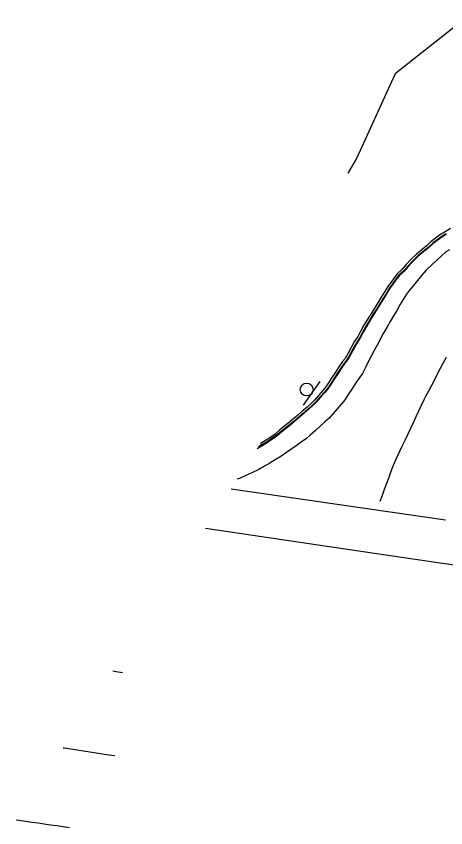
# Model space of a CAD drawing. Extents: x 1901471 to 1963503, y 756461 to 799997.
# Drawn here: x 1939838 to 1939905.4, y 780589.9 to 780717.4 of the extents above; entities that cross this region are included whole.
import ezdxf

# ---------------------------------------------------------------- set-up
doc = ezdxf.new("R2010")
doc.units = 0
for name, color, linetype in [('RD_EX_Bldg', 7, 'Continuous'), ('RD_EX_BldgApp', 7, 'Continuous'), ('RD_EX_Conc', 7, 'Continuous'), ('RD_EX_Road', 7, 'Continuous'), ('RD_EX_VEG', 7, 'Continuous')]:
    doc.layers.add(name, color=color, linetype=linetype)

# ---------------------------------------------------------------- blocks, each defined once
blk = doc.blocks.new('SIGN')
at = {"layer": 'RD_EX_BldgApp'}
blk.add_line((-4.52, -2.02), (4.48, -2.02), dxfattribs=at)
blk.add_circle((0, 0), 2, dxfattribs=at)

msp = doc.modelspace()

# ---------------------------------------------------------------- linework, layer by layer
at = {"layer": 'RD_EX_Conc'}
for points in [[(1939906.18, 780684.04), (1939905.32, 780683.53), (1939904.48, 780683), (1939903.17, 780682.03), (1939902.44, 780681.34), (1939901.67, 780680.71), (1939900.88, 780680.09), (1939899.91, 780679.12), (1939899.22, 780678.39), (1939898.56, 780677.63), (1939897.81, 780676.96), (1939897.21, 780676.16), (1939896.33, 780674.97), (1939895.82, 780674.11), (1939895.3, 780673.26), (1939894.77, 780672.41), (1939894.23, 780671.57), (1939893.71, 780670.72), (1939893.18, 780669.87), (1939892.58, 780668.86), (1939892.08, 780667.99), (1939891.62, 780667.1), (1939891.08, 780666.26), (1939890.59, 780665.39), (1939890.12, 780664.5), (1939889.62, 780663.64), (1939889.23, 780663.15), (1939888.65, 780662.33), (1939888.1, 780661.5), (1939887.55, 780660.66), (1939887.02, 780659.82), (1939886.47, 780658.98), (1939886.11, 780658.6), (1939885.45, 780657.85), (1939884.8, 780657.1), (1939884.4, 780656.68), (1939883.65, 780656.01), (1939882.89, 780655.36), (1939882.13, 780654.71), (1939881.39, 780654.04), (1939880.95, 780653.71), (1939880.17, 780653.08), (1939879.4, 780652.44), (1939878.64, 780651.77), (1939877.83, 780651.2), (1939877.24, 780650.8), (1939876.37, 780650.3), (1939876.35, 780650.29)], [(1939905.54, 780683.15), (1939904.69, 780682.62), (1939903.47, 780681.71), (1939902.74, 780681.02), (1939901.96, 780680.39), (1939901.18, 780679.77), (1939900.24, 780678.84), (1939899.56, 780678.11), (1939898.9, 780677.36), (1939898.15, 780676.68), (1939897.54, 780675.88), (1939896.71, 780674.75), (1939896.2, 780673.89), (1939895.67, 780673.04), (1939895.15, 780672.19), (1939894.61, 780671.35), (1939894.08, 780670.5), (1939893.56, 780669.65), (1939892.97, 780668.66), (1939892.47, 780667.79), (1939892.01, 780666.9), (1939891.47, 780666.06), (1939890.98, 780665.18), (1939890.51, 780664.3), (1939890, 780663.44), (1939889.59, 780662.91), (1939889.01, 780662.09), (1939888.47, 780661.25), (1939887.91, 780660.42), (1939887.39, 780659.57), (1939886.83, 780658.74), (1939886.44, 780658.31), (1939885.78, 780657.56), (1939885.13, 780656.81), (1939884.69, 780656.35), (1939883.95, 780655.68), (1939883.18, 780655.04), (1939882.42, 780654.39), (1939881.68, 780653.72), (1939881.2, 780653.35), (1939880.43, 780652.72), (1939879.65, 780652.08), (1939878.9, 780651.42), (1939878.08, 780650.84), (1939877.46, 780650.43), (1939876.59, 780649.94), (1939875.82, 780649.47)], [(1939905.5, 780683.22), (1939904.65, 780682.69), (1939903.41, 780681.77), (1939902.68, 780681.08), (1939901.91, 780680.45), (1939901.12, 780679.83), (1939900.18, 780678.89), (1939899.49, 780678.16), (1939898.84, 780677.41), (1939898.09, 780676.73), (1939897.48, 780675.94), (1939896.64, 780674.79), (1939896.13, 780673.93), (1939895.6, 780673.08), (1939895.08, 780672.23), (1939894.54, 780671.39), (1939894.01, 780670.54), (1939893.49, 780669.69), (1939892.9, 780668.69), (1939892.4, 780667.83), (1939891.94, 780666.94), (1939891.4, 780666.1), (1939890.91, 780665.22), (1939890.44, 780664.34), (1939889.93, 780663.48), (1939889.52, 780662.95), (1939888.94, 780662.14), (1939888.4, 780661.3), (1939887.85, 780660.47), (1939887.32, 780659.62), (1939886.76, 780658.79), (1939886.38, 780658.37), (1939885.72, 780657.61), (1939885.06, 780656.86), (1939884.63, 780656.41), (1939883.89, 780655.74), (1939883.13, 780655.1), (1939882.37, 780654.45), (1939881.63, 780653.78), (1939881.16, 780653.42), (1939880.36, 780652.82), (1939879.58, 780652.18), (1939878.81, 780651.55), (1939877.99, 780650.97), (1939877.38, 780650.57), (1939876.51, 780650.07), (1939876.01, 780649.77)]]:
    msp.add_lwpolyline(points, dxfattribs=at)
at = {"layer": 'RD_EX_Road'}
for points in [[(1939906.01, 780680.72), (1939905.43, 780680.38), (1939904.7, 780679.7), (1939903.97, 780679.02), (1939903.24, 780678.33), (1939902.51, 780677.65), (1939902.29, 780677.44), (1939901.65, 780676.67), (1939901.02, 780675.89), (1939900.38, 780675.12), (1939899.75, 780674.35), (1939899.27, 780673.77), (1939898.76, 780672.91), (1939898.25, 780672.05), (1939897.75, 780671.19), (1939897.24, 780670.33), (1939896.73, 780669.47), (1939896.22, 780668.61), (1939895.71, 780667.75), (1939895.58, 780667.53), (1939895.12, 780666.65), (1939894.66, 780665.76), (1939894.2, 780664.88), (1939893.73, 780663.99), (1939893.27, 780663.1), (1939892.81, 780662.22), (1939892.34, 780661.31), (1939891.78, 780660.48), (1939891.23, 780659.64), (1939890.68, 780658.81), (1939890.12, 780657.98), (1939889.57, 780657.15), (1939889.4, 780656.89), (1939888.74, 780656.14), (1939888.08, 780655.39), (1939887.43, 780654.63), (1939887.13, 780654.29), (1939886.39, 780653.62), (1939885.65, 780652.95), (1939884.91, 780652.28), (1939884.16, 780651.61), (1939883.56, 780651.06), (1939882.74, 780650.48), (1939881.92, 780649.91), (1939881.11, 780649.33), (1939880.29, 780648.76), (1939879.54, 780648.23), (1939878.67, 780647.73), (1939877.81, 780647.22), (1939876.95, 780646.72), (1939876.08, 780646.22), (1939875.87, 780646.09), (1939874.96, 780645.68), (1939874.05, 780645.27), (1939873.14, 780644.86), (1939872.7, 780644.66)], [(1939895.14, 780641.23), (1939895.49, 780642.17), (1939895.84, 780643.11), (1939896.19, 780644.04), (1939896.54, 780644.98), (1939896.88, 780645.92), (1939897.23, 780646.86), (1939897.39, 780647.27), (1939897.81, 780648.18), (1939898.24, 780649.08), (1939898.66, 780649.98), (1939899.09, 780650.89), (1939899.51, 780651.79), (1939899.94, 780652.7), (1939900.36, 780653.6), (1939900.79, 780654.51), (1939901.22, 780655.41), (1939901.64, 780656.32), (1939902.07, 780657.22), (1939902.29, 780657.7), (1939902.76, 780658.58), (1939903.23, 780659.46), (1939903.7, 780660.34), (1939904.16, 780661.23), (1939904.63, 780662.11), (1939905.1, 780662.99), (1939905.57, 780663.87)], [(1939871.75, 780643.19), (1939905.4, 780638.29)], [(1939949.23, 780624.95), (1939897.08, 780632.6), (1939867.69, 780636.94)], [(1939854.69, 780614.27), (1939853.7, 780614.42), (1939853.15, 780614.51)], [(1939853.49, 780601.2), (1939852.5, 780601.35), (1939851.51, 780601.5), (1939850.52, 780601.65), (1939849.53, 780601.8), (1939848.55, 780601.95), (1939847.56, 780602.1), (1939846.57, 780602.25), (1939845.58, 780602.4), (1939845.33, 780602.43)], [(1939846.35, 780589.92), (1939845.36, 780590.06), (1939844.37, 780590.2), (1939843.38, 780590.34), (1939842.39, 780590.48), (1939841.4, 780590.62), (1939840.41, 780590.76), (1939839.42, 780590.9), (1939838.43, 780591.04), (1939837.98, 780591.11)]]:
    msp.add_lwpolyline(points, dxfattribs=at)
at = {"layer": 'RD_EX_VEG'}
msp.add_lwpolyline([(1939908.96, 780717.41), (1939897.49, 780708.36), (1939891.42, 780695.08), (1939890.06, 780692.75)], dxfattribs=at)

# ---------------------------------------------------------------- block references
at = {"layer": 'RD_EX_Bldg', "xscale": 0.5039370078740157, "yscale": 0.5039370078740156, "rotation": 54.321109}
msp.add_blockref('SIGN', (1939883.59, 780658.77), dxfattribs=at)

doc.saveas('drawing.dxf')
